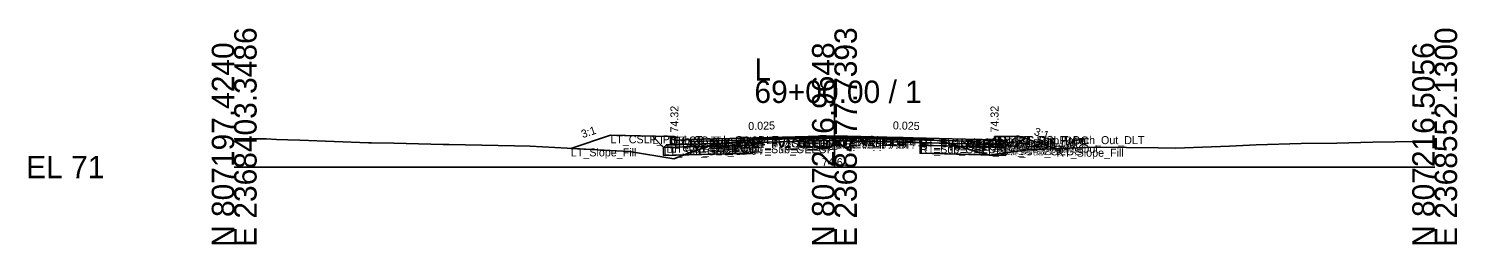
# Model space of a CAD drawing. Extents: x -26 to 8153, y -10 to 9520.
# Drawn here: x 5974.3 to 6152.8, y 9490.3 to 9517.3 of the extents above; entities that cross this region are included whole.
import ezdxf

# ---------------------------------------------------------------- set-up
doc = ezdxf.new("R2010")
doc.units = 0
for name, color, linetype in [('Exist CMT Pavement', 7, 'Continuous'), ('Exist Cross Section Cell', 7, 'Continuous'), ('Exist XS Center Line Elevation Label', 7, 'Continuous'), ('Exist XS Ground Line', 7, 'Continuous'), ('Prop CMT Conc Surface', 7, 'Continuous'), ('Prop CMT Concrete Structures', 7, 'Continuous'), ('Prop CMT Pvmt Course 1', 7, 'Continuous'), ('Prop CMT Pvmt Course 1 CG', 7, 'Continuous'), ('Prop CMT Pvmt Course 1 Wedge', 7, 'Continuous'), ('Prop CMT Pvmt Course 2', 7, 'Continuous'), ('Prop CMT Pvmt Course 2 Wedge', 7, 'Continuous'), ('Prop CMT Pvmt Course 3', 7, 'Continuous'), ('Prop CMT Pvmt Course 3 Wedge', 7, 'Continuous'), ('Prop CMT Pvmt Surface', 7, 'Continuous'), ('Prop CMT Pvmt Wedge Surface 1', 7, 'Continuous'), ('Prop CMT Pvmt Wedge Surface 2', 7, 'Continuous'), ('Prop CMT Pvmt Wedge Surface 3', 7, 'Continuous'), ('Prop CMT Shallow Undercut', 7, 'Continuous'), ('Prop CMT Shallow Undercut Boundary', 7, 'Continuous'), ('Prop CMT Slope Grass', 7, 'Continuous'), ('Prop CMT Subgrade Earthwork', 7, 'Continuous'), ('Prop XS Earthwork Shape', 7, 'Continuous'), ('Prop XS Hydro Elevations', 7, 'Continuous'), ('Prop XS SE Text', 7, 'Continuous'), ('Prop XS Side Slope Text', 7, 'Continuous'), ('Prop XS Subgrade Earthwork', 7, 'Continuous'), ('Scratch_Level_2', 7, 'Continuous'), ('Scratch_Level_6', 7, 'Continuous')]:
    doc.layers.add(name, color=color, linetype=linetype)

msp = doc.modelspace()

# ---------------------------------------------------------------- linework, layer by layer
at = {"layer": 'Exist CMT Pavement'}
for p, q in [((6064.77, 9503.46), (6066.37, 9503.48)), ((6066.37, 9503.48), (6074.85, 9503.61)), ((6074.85, 9503.61), (6076.95, 9503.59)), ((6076.95, 9503.59), (6085.69, 9503.57))]:
    msp.add_line(p, q, dxfattribs=at)
at = {"layer": 'Exist Cross Section Cell'}
for p, q in [((6075, 9500), (6075, 9510.82)), ((6000, 9500), (6075, 9500)), ((6075, 9500), (6150, 9500))]:
    msp.add_line(p, q, dxfattribs=at)
at = {"layer": 'Exist XS Ground Line'}
for p, q in [((6000, 9503.56), (6000.46, 9503.55)), ((6000.46, 9503.55), (6003.99, 9503.51)), ((6003.99, 9503.51), (6005.27, 9503.43)), ((6005.27, 9503.43), (6006.71, 9503.41)), ((6006.71, 9503.41), (6008.21, 9503.36)), ((6008.21, 9503.36), (6016.79, 9503.04)), ((6061.78, 9503.03), (6064.77, 9503.46)), ((6064.77, 9503.46), (6066.37, 9503.48)), ((6066.37, 9503.48), (6074.85, 9503.61)), ((6074.85, 9503.61), (6076.95, 9503.59)), ((6076.95, 9503.59), (6085.69, 9503.57)), ((6085.69, 9503.57), (6088.17, 9503.3)), ((6088.17, 9503.3), (6089.5, 9502.92)), ((6016.79, 9503.04), (6017.15, 9503.02)), ((6017.15, 9503.02), (6019.94, 9502.97)), ((6019.94, 9502.97), (6026.09, 9502.84)), ((6026.09, 9502.84), (6026.87, 9502.82)), ((6026.87, 9502.82), (6035.02, 9502.64)), ((6035.02, 9502.64), (6036.96, 9502.61)), ((6036.96, 9502.61), (6047.75, 9502.02)), ((6047.75, 9502.02), (6049.39, 9501.94)), ((6049.39, 9501.94), (6054.95, 9501.03)), ((6054.95, 9501.03), (6057.35, 9501.95)), ((6057.35, 9501.95), (6059.55, 9502.73)), ((6059.55, 9502.73), (6061.78, 9503.03)), ((6089.5, 9502.92), (6092.69, 9501.93)), ((6092.69, 9501.93), (6094.37, 9501.48)), ((6094.37, 9501.48), (6094.88, 9501.56)), ((6094.88, 9501.56), (6099.21, 9502.16)), ((6099.21, 9502.16), (6099.94, 9502.19)), ((6099.94, 9502.19), (6107.53, 9502.48)), ((6107.53, 9502.48), (6115.45, 9502.41)), ((6115.45, 9502.41), (6117.62, 9502.36)), ((6117.62, 9502.36), (6124.38, 9502.6)), ((6124.38, 9502.6), (6127.7, 9502.76)), ((6127.7, 9502.76), (6133.32, 9502.95)), ((6133.32, 9502.95), (6137.78, 9502.98)), ((6137.78, 9502.98), (6142.26, 9503.12)), ((6142.26, 9503.12), (6147.86, 9503.18)), ((6147.86, 9503.18), (6150, 9503.13))]:
    msp.add_line(p, q, dxfattribs=at)
at = {"layer": 'Prop CMT Conc Surface'}
for points in [[(6055, 9503.32), (6055, 9503.82), (6054.5, 9503.82)], [(6057, 9503.45), (6055, 9503.32)], [(6093, 9503.45), (6095, 9503.32)], [(6095, 9503.32), (6095, 9503.82), (6095.5, 9503.82)]]:
    msp.add_lwpolyline(points, dxfattribs=at)
at = {"layer": 'Prop CMT Concrete Structures'}
for points in [[(6057, 9503.45), (6055, 9503.32), (6055, 9503.82), (6054.5, 9503.82)], [(6054.5, 9503.82), (6054.5, 9502.81), (6057, 9502.87)], [(6057, 9502.87), (6057, 9503.45)], [(6093, 9503.45), (6095, 9503.32), (6095, 9503.82), (6095.5, 9503.82)], [(6095.5, 9503.82), (6095.5, 9502.81), (6093, 9502.87)], [(6093, 9502.87), (6093, 9503.45)]]:
    msp.add_lwpolyline(points, dxfattribs=at)
at = {"layer": 'Prop CMT Pvmt Course 1'}
for points in [[(6075, 9503.9), (6057, 9503.45)], [(6057, 9503.45), (6057, 9503.2)], [(6057, 9503.2), (6064.77, 9503.4)], [(6064.77, 9503.52), (6075, 9503.78)], [(6064.77, 9503.4), (6064.77, 9503.52)], [(6075, 9503.65), (6075, 9503.9)], [(6075, 9503.9), (6093, 9503.45)], [(6075, 9503.65), (6075, 9503.9)], [(6075, 9503.78), (6075, 9503.65), (6075, 9503.65)], [(6085.69, 9503.51), (6075, 9503.78)], [(6075, 9503.78), (6075, 9503.65), (6075, 9503.65)], [(6085.69, 9503.39), (6085.69, 9503.51)], [(6093, 9503.2), (6085.69, 9503.39)], [(6093, 9503.45), (6093, 9503.2)]]:
    msp.add_lwpolyline(points, dxfattribs=at)
at = {"layer": 'Prop CMT Pvmt Course 1 CG'}
for points in [[(6057, 9502.87), (6054, 9502.79), (6053.66, 9502.46)], [(6053.66, 9502.46), (6057, 9502.54)], [(6057, 9502.54), (6057, 9502.87)], [(6093, 9502.87), (6096, 9502.79), (6096.34, 9502.46)], [(6093, 9502.54), (6093, 9502.87)], [(6096.34, 9502.46), (6093, 9502.54)]]:
    msp.add_lwpolyline(points, dxfattribs=at)
at = {"layer": 'Prop CMT Pvmt Course 1 Wedge'}
for points in [[(6075, 9503.78), (6064.77, 9503.52)], [(6075, 9503.78), (6085.69, 9503.51)]]:
    msp.add_lwpolyline(points, dxfattribs=at)
at = {"layer": 'Prop CMT Pvmt Course 2'}
for points in [[(6064.77, 9503.4), (6057, 9503.2)], [(6064.77, 9503.07), (6064.77, 9503.4)], [(6085.69, 9503.06), (6085.69, 9503.39)], [(6085.69, 9503.39), (6093, 9503.2)], [(6057, 9503.2), (6057, 9502.87)], [(6057, 9502.87), (6064.77, 9503.07)], [(6093, 9502.87), (6085.69, 9503.06)], [(6093, 9503.2), (6093, 9502.87)]]:
    msp.add_lwpolyline(points, dxfattribs=at)
at = {"layer": 'Prop CMT Pvmt Course 2 Wedge'}
for points in [[(6075, 9503.65), (6064.77, 9503.4)], [(6075, 9503.65), (6085.69, 9503.39)]]:
    msp.add_lwpolyline(points, dxfattribs=at)
at = {"layer": 'Prop CMT Pvmt Course 3'}
for points in [[(6064.77, 9503.07), (6057, 9502.87)], [(6057, 9502.87), (6057, 9502.54)], [(6057, 9502.54), (6064.77, 9502.73)], [(6064.77, 9502.73), (6064.77, 9503.07)], [(6085.69, 9503.06), (6093, 9502.87)], [(6085.69, 9502.72), (6085.69, 9503.06)], [(6093, 9502.54), (6085.69, 9502.72)], [(6093, 9502.87), (6093, 9502.54)]]:
    msp.add_lwpolyline(points, dxfattribs=at)
at = {"layer": 'Prop CMT Pvmt Course 3 Wedge'}
for points in [[(6075, 9503.32), (6064.77, 9503.07)], [(6075, 9503.32), (6085.69, 9503.06)]]:
    msp.add_lwpolyline(points, dxfattribs=at)
at = {"layer": 'Prop CMT Pvmt Surface'}
for points in [[(6075, 9503.9), (6057, 9503.45)], [(6075, 9503.9), (6093, 9503.45)]]:
    msp.add_lwpolyline(points, dxfattribs=at)
at = {"layer": 'Prop CMT Pvmt Wedge Surface 1'}
for points in [[(6057, 9503.2), (6057, 9503.45)], [(6064.77, 9503.4), (6057, 9503.2)], [(6075, 9503.78), (6064.77, 9503.52)], [(6064.77, 9503.52), (6064.77, 9503.4)], [(6075, 9503.78), (6085.69, 9503.51)], [(6085.69, 9503.51), (6085.69, 9503.39)], [(6085.69, 9503.39), (6093, 9503.2)], [(6093, 9503.2), (6093, 9503.45)]]:
    msp.add_lwpolyline(points, dxfattribs=at)
at = {"layer": 'Prop CMT Pvmt Wedge Surface 2'}
for points in [[(6075, 9503.65), (6057, 9503.2)], [(6057, 9503.2), (6057, 9503.45)], [(6075, 9503.65), (6093, 9503.2)], [(6093, 9503.2), (6093, 9503.45)]]:
    msp.add_lwpolyline(points, dxfattribs=at)
at = {"layer": 'Prop CMT Pvmt Wedge Surface 3'}
for points in [[(6057, 9502.87), (6057, 9503.45)], [(6075, 9503.32), (6057, 9502.87)], [(6075, 9503.32), (6093, 9502.87)], [(6093, 9502.87), (6093, 9503.45)]]:
    msp.add_lwpolyline(points, dxfattribs=at)
at = {"layer": 'Prop CMT Shallow Undercut'}
for points in [[(6057.35, 9501.95), (6059.17, 9502.59), (6064.77, 9502.73), (6064.77, 9501.73), (6056.24, 9501.52)], [(6092.69, 9501.93), (6094.26, 9501.51), (6085.69, 9501.72), (6085.69, 9502.72), (6090.53, 9502.6)], [(6096.34, 9501.46), (6094.52, 9501.5), (6094.88, 9501.56), (6096.34, 9501.76)]]:
    msp.add_lwpolyline(points, close=True, dxfattribs=at)
at = {"layer": 'Prop CMT Shallow Undercut Boundary'}
for p, q in [((6053.66, 9502.46), (6053.66, 9501.46)), ((6053.66, 9501.46), (6064.77, 9501.73)), ((6064.77, 9502.73), (6064.77, 9501.73)), ((6085.69, 9502.72), (6085.69, 9501.72)), ((6096.34, 9501.46), (6085.69, 9501.72)), ((6096.34, 9502.46), (6096.34, 9501.46))]:
    msp.add_line(p, q, dxfattribs=at)
at = {"layer": 'Prop CMT Slope Grass'}
for points in [[(6054.5, 9503.82), (6047, 9503.97), (6042.07, 9502.33)], [(6095.5, 9503.82), (6098, 9503.87), (6102.74, 9502.29)]]:
    msp.add_lwpolyline(points, dxfattribs=at)
at = {"layer": 'Prop CMT Subgrade Earthwork'}
for points in [[(6057, 9502.54), (6053.66, 9502.46), (6052.25, 9503.87)], [(6064.77, 9502.73), (6064.78, 9503.46)], [(6085.69, 9502.72), (6085.68, 9503.57)], [(6093, 9502.54), (6096.34, 9502.46), (6097.75, 9503.87)], [(6064.77, 9502.73), (6057, 9502.54)], [(6085.69, 9502.72), (6093, 9502.54)]]:
    msp.add_lwpolyline(points, dxfattribs=at)
at = {"layer": 'Prop XS Earthwork Shape'}
for points in [[(6052.25, 9503.87), (6047, 9503.97), (6042.07, 9502.33), (6047.75, 9502.02), (6049.39, 9501.94), (6054.95, 9501.03), (6056.24, 9501.52), (6053.66, 9501.46), (6053.66, 9502.46)], [(6064.77, 9502.73), (6059.17, 9502.59), (6059.55, 9502.73), (6061.78, 9503.03), (6064.77, 9503.46), (6064.78, 9503.46)], [(6085.69, 9502.72), (6090.53, 9502.6), (6089.5, 9502.92), (6088.17, 9503.3), (6085.69, 9503.57), (6085.68, 9503.57)], [(6098, 9503.87), (6102.74, 9502.29), (6099.94, 9502.19), (6099.21, 9502.16), (6096.34, 9501.76), (6096.34, 9502.46), (6097.75, 9503.87)], [(6057.35, 9501.95), (6059.17, 9502.59), (6057, 9502.54), (6053.66, 9502.46), (6053.66, 9501.46), (6056.24, 9501.52)], [(6064.77, 9502.73), (6059.17, 9502.59), (6057.35, 9501.95), (6056.24, 9501.52), (6064.77, 9501.73)], [(6085.69, 9502.72), (6090.53, 9502.6), (6092.69, 9501.93), (6094.26, 9501.51), (6085.69, 9501.72)], [(6090.53, 9502.6), (6093, 9502.54), (6096.34, 9502.46), (6096.34, 9501.76), (6094.88, 9501.56), (6094.52, 9501.5), (6094.26, 9501.51), (6092.69, 9501.93)], [(6094.37, 9501.48), (6094.52, 9501.5), (6094.26, 9501.51)], [(6094.52, 9501.5), (6094.88, 9501.56), (6096.34, 9501.76), (6096.34, 9501.46)]]:
    msp.add_lwpolyline(points, close=True, dxfattribs=at)
at = {"layer": 'Prop XS Subgrade Earthwork'}
for p, q in [((6053.66, 9502.46), (6064.77, 9502.73)), ((6085.69, 9502.72), (6096.34, 9502.46))]:
    msp.add_line(p, q, dxfattribs=at)
at = {"layer": 'Scratch_Level_6'}
for points in [[(6057.35, 9501.95), (6059.17, 9502.59), (6064.77, 9502.73), (6064.77, 9501.73), (6056.24, 9501.52)], [(6092.69, 9501.93), (6094.26, 9501.51), (6085.69, 9501.72), (6085.69, 9502.72), (6090.53, 9502.6)], [(6096.34, 9501.46), (6094.52, 9501.5), (6094.88, 9501.56), (6096.34, 9501.76)]]:
    msp.add_lwpolyline(points, close=True, dxfattribs=at)

# ---------------------------------------------------------------- texts
at = {"layer": 'Exist Cross Section Cell'}
for s, p in [('E 2368403.3486', (6002.8, 9490)), ('E 2368477.7393', (6077.8, 9490)), ('E 2368552.1300', (6152.8, 9490)), ('N 807197.4240', (6000, 9490)), ('N 807206.9648', (6075, 9490)), ('N 807216.5056', (6150, 9490))]:
    msp.add_text(s, height=2.8, rotation=90, dxfattribs=at).set_placement(p)
for s, p in [('L', (6065, 9510.82)), ('69+00.00 / 1', (6065, 9508.02)), ('EL 71', (5974, 9498.6))]:
    msp.add_text(s, height=2.8, dxfattribs=at).set_placement(p)
at = {"layer": 'Exist XS Center Line Elevation Label'}
msp.add_text('74.61', height=1, dxfattribs=at).set_placement((6073.43, 9500.11))
at = {"layer": 'Prop XS Hydro Elevations'}
for p in [(6055.5, 9504.32), (6095.5, 9504.32)]:
    msp.add_text('74.32', height=1, rotation=90, dxfattribs=at).set_placement(p)
at = {"layer": 'Prop XS SE Text'}
for rotation, p in [(1.4321, (6064.24, 9504.63)), (358.5679, (6082.29, 9504.72))]:
    msp.add_text('0.025', height=1, rotation=rotation, dxfattribs=at).set_placement(p)
at = {"layer": 'Prop XS Side Slope Text'}
for rotation, p in [(18.4349, (6043.55, 9503.61)), (341.5651, (6099.86, 9504.04))]:
    msp.add_text('3:1', height=1, rotation=rotation, dxfattribs=at).set_placement(p)
at = {"layer": 'Scratch_Level_2'}
for s, p in [('LT_CSLP_Pnt', (6047, 9502.97)), ('LT_Sub_Trench_Out_DLT', (6052.25, 9502.87)), ('LT_CG_Top_BOC', (6054.5, 9502.82)), ('LT_CG_Top_Face', (6055, 9502.82)), ('LT_CG_Top_Gut', (6055, 9502.32)), ('LT_PV1_OEOT', (6057, 9502.45)), ('LT_PV1_OEEOP', (6064.77, 9502.52)), ('LT_PV_OEEOP_EG', (6064.77, 9502.46)), ('LT_PV2_OEEOP', (6064.77, 9502.4)), ('LT_PV_Sub_Tie_Out', (6064.78, 9502.46)), ('PV1_PGL', (6075, 9502.9)), ('RT_PV1_IEEOP', (6075, 9502.78)), ('LT_PV1_IEEOP', (6075, 9502.78)), ('RT_PV2_IEEOP', (6075, 9502.65)), ('LT_PV2_IEEOP', (6075, 9502.65)), ('PV2_PGL', (6075, 9502.65)), ('RT_PV_IEEOP_EG', (6075, 9502.61)), ('LT_PV_IEEOP_EG', (6075, 9502.61)), ('RT_PV3_IEEOP', (6075, 9502.32)), ('LT_PV3_IEEOP', (6075, 9502.32)), ('RT_PV_Sub_Tie_Out', (6085.68, 9502.57)), ('RT_PV_OEEOP_EG', (6085.69, 9502.57)), ('RT_PV1_OEEOP', (6085.69, 9502.51)), ('RT_PV2_OEEOP', (6085.69, 9502.39)), ('RT_PV1_OEOT', (6093, 9502.45)), ('RT_CG_Top_Face', (6095, 9502.82)), ('RT_CG_Top_Gut', (6095, 9502.32)), ('RT_CG_Top_BOC', (6095.5, 9502.82)), ('RT_Sub_Trench_Out_DLT', (6097.75, 9502.87)), ('RT_CSLP_Pnt', (6098, 9502.87)), ('LT_Slope_Fill', (6042.07, 9501.33)), ('LT_Sub_OEOP', (6053.66, 9501.46)), ('LT_CG1_Shelf_Out', (6054, 9501.79)), ('LT_CG_Bot_BOC', (6054.5, 9501.81)), ('LT_PV2_OEOT', (6057, 9502.2)), ('LT_PV3_OEOT', (6057, 9501.87)), ('LT_CG_Bot_IE', (6057, 9501.87)), ('LT_Sub_OEOT', (6057, 9501.54)), ('LT_PV3_OEEOP', (6064.77, 9502.07)), ('LT_Sub_OEEOP', (6064.77, 9501.73)), ('RT_PV3_OEEOP', (6085.69, 9502.06)), ('RT_Sub_OEEOP', (6085.69, 9501.72)), ('RT_PV2_OEOT', (6093, 9502.2)), ('RT_PV3_OEOT', (6093, 9501.87)), ('RT_CG_Bot_IE', (6093, 9501.87)), ('RT_Sub_OEOT', (6093, 9501.54)), ('RT_CG_Bot_BOC', (6095.5, 9501.81)), ('RT_CG1_Shelf_Out', (6096, 9501.79)), ('RT_Sub_OEOP', (6096.34, 9501.46)), ('RT_Slope_Fill', (6102.74, 9501.29))]:
    msp.add_text(s, height=1, dxfattribs=at).set_placement(p)

doc.saveas('drawing.dxf')
